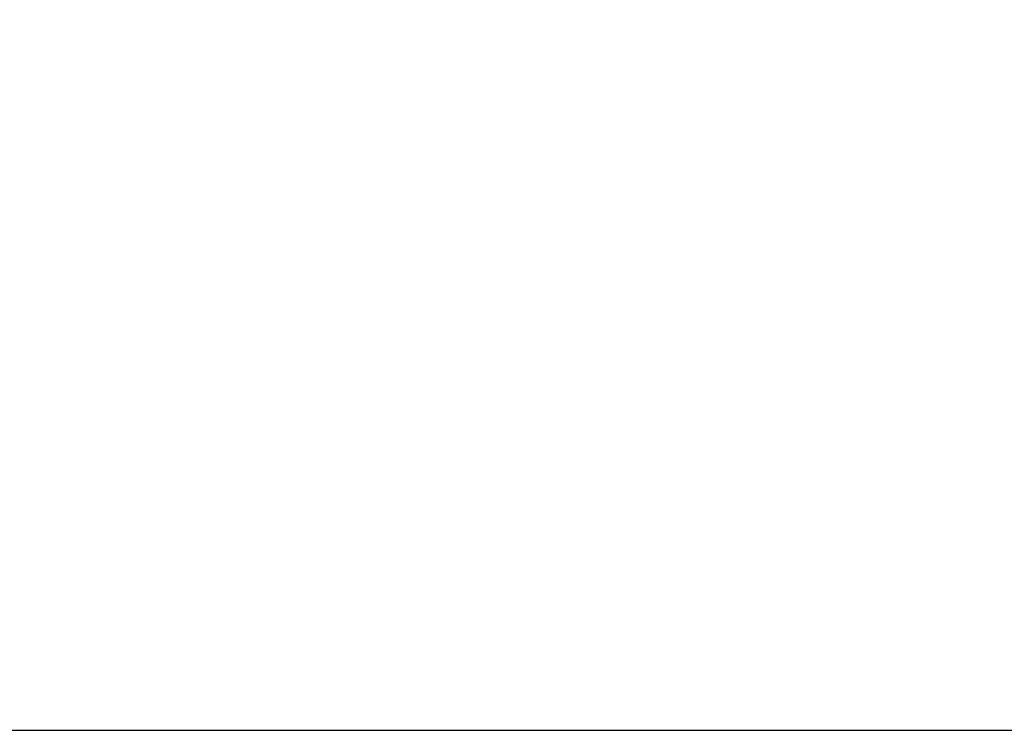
# Model space of a CAD drawing. Header units: millimetres. Extents: x 15 to 2005, y -26 to 622.
# Tile 308 of 656: x 92.8216 to 92.8369, y -15.9432 to -15.9321. Entities that reach past the tile are written whole.
import ezdxf

# ---------------------------------------------------------------- set-up
doc = ezdxf.new("R2010")
doc.units = ezdxf.units.MM

# ---------------------------------------------------------------- blocks, each defined once
blk = doc.blocks.new('SG')
at = {"color": 7, "linetype": 'Continuous'}
blk.add_open_spline([(93.066954, -15.764556), (93.064222, -15.767785), (93.061456, -15.770997), (93.058659, -15.77419), (93.05583, -15.777366), (93.052969, -15.780523), (93.050076, -15.78366), (93.047151, -15.786778), (93.044195, -15.789876), (93.041208, -15.792953), (93.03819, -15.79601), (93.035141, -15.799045), (93.032062, -15.802058), (93.028952, -15.805048), (93.025812, -15.808016), (93.022642, -15.810961), (93.019442, -15.813882), (93.016213, -15.816779), (93.012955, -15.819652), (93.009668, -15.822499), (93.006352, -15.825321), (93.003008, -15.828118), (92.999636, -15.830888), (92.996236, -15.833632), (92.992808, -15.836349), (92.989354, -15.839038), (92.985873, -15.8417), (92.982365, -15.844333), (92.978831, -15.846938), (92.975271, -15.849514), (92.971686, -15.85206), (92.968076, -15.854577), (92.964441, -15.857064), (92.960782, -15.859521), (92.957098, -15.861947), (92.953392, -15.864341), (92.949662, -15.866704), (92.945909, -15.869036), (92.942134, -15.871335), (92.938337, -15.873602), (92.934518, -15.875836), (92.930678, -15.878038), (92.926818, -15.880206), (92.922937, -15.88234), (92.919036, -15.88444), (92.915116, -15.886507), (92.911177, -15.888538), (92.90722, -15.890535), (92.903244, -15.892498), (92.899251, -15.894425), (92.895241, -15.896316), (92.891215, -15.898172), (92.887172, -15.899992), (92.883113, -15.901777), (92.879039, -15.903524), (92.874951, -15.905236), (92.870849, -15.90691), (92.866732, -15.908548), (92.862603, -15.910149), (92.858461, -15.911713), (92.854306, -15.91324), (92.85014, -15.914729), (92.845963, -15.916181), (92.841775, -15.917594), (92.837576, -15.918971), (92.833368, -15.920309), (92.829151, -15.921609), (92.824926, -15.922872), (92.820692, -15.924096), (92.81645, -15.925282), (92.812201, -15.926429), (92.807946, -15.927539), (92.803685, -15.92861), (92.799418, -15.929643), (92.795146, -15.930637), (92.790869, -15.931593), (92.786588, -15.932511), (92.782304, -15.93339), (92.778017, -15.934231), (92.773727, -15.935033), (92.769435, -15.935797), (92.765142, -15.936523), (92.760848, -15.937211), (92.756553, -15.937861), (92.752258, -15.938472), (92.747964, -15.939045), (92.74367, -15.939581), (92.739378, -15.940079), (92.735088, -15.940539), (92.730801, -15.940961), (92.726516, -15.941346), (92.722235, -15.941693), (92.717957, -15.942003), (92.713684, -15.942276), (92.709416, -15.942513), (92.705153, -15.942712), (92.700896, -15.942875), (92.696644, -15.943001), (92.6924, -15.943091), (92.688162, -15.943145), (92.683932, -15.943162)], degree=1, knots=[0, 0, 0.009695, 0.019407, 0.029137, 0.038885, 0.048649, 0.05843, 0.068227, 0.078041, 0.08787, 0.097714, 0.107573, 0.117447, 0.127335, 0.137238, 0.147154, 0.157083, 0.167026, 0.176981, 0.186948, 0.196927, 0.206918, 0.21692, 0.226933, 0.236956, 0.24699, 0.257033, 0.267085, 0.277147, 0.287217, 0.297296, 0.307382, 0.317476, 0.327577, 0.337684, 0.347798, 0.357918, 0.368043, 0.378174, 0.388309, 0.398449, 0.408593, 0.41874, 0.428891, 0.439044, 0.4492, 0.459357, 0.469517, 0.479677, 0.489838, 0.5, 0.510162, 0.520323, 0.530483, 0.540643, 0.5508, 0.560956, 0.571109, 0.58126, 0.591407, 0.601551, 0.611691, 0.621826, 0.631957, 0.642082, 0.652202, 0.662316, 0.672423, 0.682524, 0.692618, 0.702704, 0.712783, 0.722853, 0.732915, 0.742967, 0.75301, 0.763044, 0.773067, 0.78308, 0.793082, 0.803073, 0.813052, 0.823019, 0.832974, 0.842917, 0.852846, 0.862762, 0.872665, 0.882553, 0.892427, 0.902286, 0.91213, 0.921959, 0.931773, 0.94157, 0.951351, 0.961115, 0.970863, 0.980593, 0.990305, 1, 1], dxfattribs=at)

msp = doc.modelspace()

# ---------------------------------------------------------------- linework, layer by layer
at = {"color": 7, "linetype": 'Continuous'}
msp.add_line((91.603529, -15.943162), (157.35981, -15.943162), dxfattribs=at)
msp.add_arc((92.683932, -15.443162), 0.5, 270, 320, dxfattribs=at)

# ---------------------------------------------------------------- block references
msp.add_blockref('SG', (0, 0))

doc.saveas('drawing.dxf')
